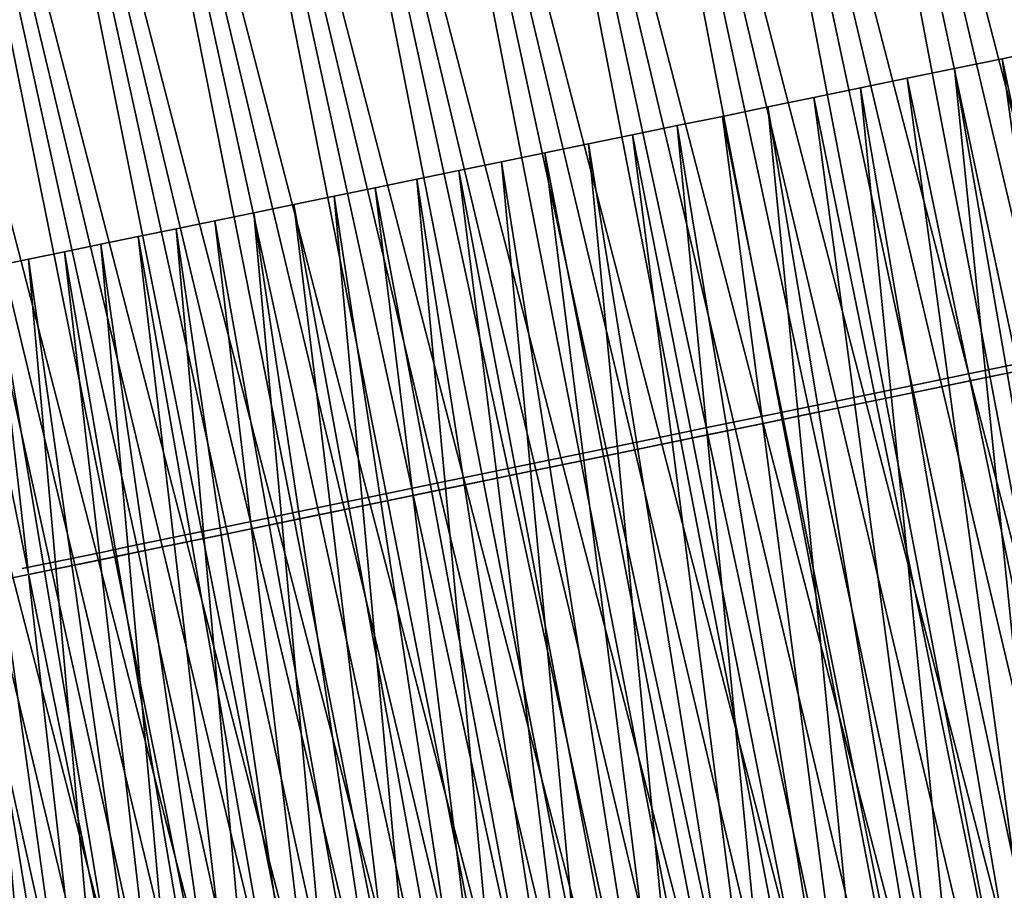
# Model space of a CAD drawing. Header units: millimetres. Extents: x 10 to 447, y 85 to 3287.
# Tile 317 of 548: x 372 to 386, y 3229 to 3241. Entities that reach past the tile are written whole.
import ezdxf

# ---------------------------------------------------------------- set-up
doc = ezdxf.new("R2010")
doc.units = ezdxf.units.MM
doc.header["$LTSCALE"] = 6.999206
for name, color, linetype in [('42', 7, 'CONTINUOUS'), ('45', 7, 'CONTINUOUS'), ('46', 7, 'CONTINUOUS'), ('47', 7, 'CONTINUOUS'), ('48', 7, 'CONTINUOUS'), ('55', 7, 'CONTINUOUS')]:
    doc.layers.add(name, color=color, linetype=linetype)

msp = doc.modelspace()

# ---------------------------------------------------------------- linework, layer by layer
at = {"layer": '42', "color": 250, "linetype": 'Continuous', "true_color": 0x2e2e2e}
for points in [[(387.175, 3236.341, -13.996), (385.868, 3236.072, -14.556), (386.695, 3236.242, -24.207), (387.175, 3236.341, -13.996)], [(385.868, 3236.072, -84.521), (387.175, 3236.341, -85.081), (386.695, 3236.242, -74.87), (385.868, 3236.072, -84.521)], [(386.695, 3236.242, -24.207), (385.868, 3236.072, -14.556), (385.708, 3236.039, -24.817), (386.695, 3236.242, -24.207)], [(385.708, 3236.039, -74.26), (385.868, 3236.072, -84.521), (386.695, 3236.242, -74.87), (385.708, 3236.039, -74.26)], [(385.868, 3236.072, -14.556), (384.582, 3235.807, -15.167), (385.708, 3236.039, -24.817), (385.868, 3236.072, -14.556)], [(384.582, 3235.807, -83.91), (385.868, 3236.072, -84.521), (384.745, 3235.841, -73.611), (384.582, 3235.807, -83.91)], [(384.745, 3235.841, -73.611), (385.868, 3236.072, -84.521), (385.708, 3236.039, -74.26), (384.745, 3235.841, -73.611)], [(385.708, 3236.039, -24.817), (384.582, 3235.807, -15.167), (384.745, 3235.841, -25.466), (385.708, 3236.039, -24.817)], [(384.582, 3235.807, -15.167), (383.32, 3235.548, -15.826), (383.809, 3235.648, -26.155), (384.582, 3235.807, -15.167)], [(383.32, 3235.548, -83.251), (384.582, 3235.807, -83.91), (383.809, 3235.648, -72.922), (383.32, 3235.548, -83.251)], [(384.745, 3235.841, -25.466), (384.582, 3235.807, -15.167), (383.809, 3235.648, -26.155), (384.745, 3235.841, -25.466)], [(383.809, 3235.648, -72.922), (384.582, 3235.807, -83.91), (384.745, 3235.841, -73.611), (383.809, 3235.648, -72.922)], [(383.809, 3235.648, -26.155), (383.32, 3235.548, -15.826), (382.9, 3235.462, -26.881), (383.809, 3235.648, -26.155)], [(382.9, 3235.462, -72.196), (383.32, 3235.548, -83.251), (383.809, 3235.648, -72.922), (382.9, 3235.462, -72.196)], [(382.083, 3235.293, -82.543), (383.32, 3235.548, -83.251), (382.9, 3235.462, -72.196), (382.083, 3235.293, -82.543)], [(383.32, 3235.548, -15.826), (382.083, 3235.293, -16.534), (382.9, 3235.462, -26.881), (383.32, 3235.548, -15.826)], [(382.022, 3235.281, -71.433), (382.083, 3235.293, -82.543), (382.9, 3235.462, -72.196), (382.022, 3235.281, -71.433)], [(382.9, 3235.462, -26.881), (382.083, 3235.293, -16.534), (382.022, 3235.281, -27.645), (382.9, 3235.462, -26.881)], [(380.873, 3235.045, -81.787), (382.083, 3235.293, -82.543), (381.173, 3235.106, -70.634), (380.873, 3235.045, -81.787)], [(382.083, 3235.293, -16.534), (380.873, 3235.045, -17.29), (382.022, 3235.281, -27.645), (382.083, 3235.293, -16.534)], [(382.022, 3235.281, -27.645), (380.873, 3235.045, -17.29), (381.173, 3235.106, -28.443), (382.022, 3235.281, -27.645)], [(381.173, 3235.106, -70.634), (382.083, 3235.293, -82.543), (382.022, 3235.281, -71.433), (381.173, 3235.106, -70.634)], [(380.357, 3234.938, -69.801), (380.873, 3235.045, -81.787), (381.173, 3235.106, -70.634), (380.357, 3234.938, -69.801)], [(381.173, 3235.106, -28.443), (380.873, 3235.045, -17.29), (380.357, 3234.938, -29.276), (381.173, 3235.106, -28.443)], [(379.692, 3234.802, -80.986), (380.873, 3235.045, -81.787), (380.357, 3234.938, -69.801), (379.692, 3234.802, -80.986)], [(380.873, 3235.045, -17.29), (379.692, 3234.802, -18.091), (380.357, 3234.938, -29.276), (380.873, 3235.045, -17.29)], [(379.575, 3234.778, -68.935), (379.692, 3234.802, -80.986), (380.357, 3234.938, -69.801), (379.575, 3234.778, -68.935)], [(380.357, 3234.938, -29.276), (379.692, 3234.802, -18.091), (379.575, 3234.778, -30.142), (380.357, 3234.938, -29.276)], [(378.542, 3234.565, -80.14), (379.692, 3234.802, -80.986), (378.827, 3234.624, -68.038), (378.542, 3234.565, -80.14)], [(379.692, 3234.802, -18.091), (378.542, 3234.565, -18.938), (379.575, 3234.778, -30.142), (379.692, 3234.802, -18.091)], [(379.575, 3234.778, -30.142), (378.542, 3234.565, -18.938), (378.827, 3234.624, -31.04), (379.575, 3234.778, -30.142)], [(378.827, 3234.624, -68.038), (379.692, 3234.802, -80.986), (379.575, 3234.778, -68.935), (378.827, 3234.624, -68.038)], [(377.424, 3234.335, -79.249), (378.542, 3234.565, -80.14), (377.441, 3234.339, -66.154), (377.424, 3234.335, -79.249)], [(378.542, 3234.565, -18.938), (377.424, 3234.335, -19.828), (378.116, 3234.477, -31.967), (378.542, 3234.565, -18.938)], [(377.441, 3234.339, -66.154), (378.542, 3234.565, -80.14), (378.116, 3234.477, -67.11), (377.441, 3234.339, -66.154)], [(378.116, 3234.477, -67.11), (378.542, 3234.565, -80.14), (378.827, 3234.624, -68.038), (378.116, 3234.477, -67.11)], [(378.827, 3234.624, -31.04), (378.542, 3234.565, -18.938), (378.116, 3234.477, -31.967), (378.827, 3234.624, -31.04)], [(378.116, 3234.477, -31.967), (377.424, 3234.335, -19.828), (377.441, 3234.339, -32.923), (378.116, 3234.477, -31.967)], [(376.34, 3234.112, -78.316), (377.424, 3234.335, -79.249), (376.805, 3234.208, -65.172), (376.34, 3234.112, -78.316)], [(377.424, 3234.335, -19.828), (376.34, 3234.112, -20.761), (376.805, 3234.208, -33.905), (377.424, 3234.335, -19.828)], [(376.805, 3234.208, -65.172), (377.424, 3234.335, -79.249), (377.441, 3234.339, -66.154), (376.805, 3234.208, -65.172)], [(377.441, 3234.339, -32.923), (377.424, 3234.335, -19.828), (376.805, 3234.208, -33.905), (377.441, 3234.339, -32.923)], [(376.208, 3234.085, -64.164), (376.34, 3234.112, -78.316), (376.805, 3234.208, -65.172), (376.208, 3234.085, -64.164)], [(376.805, 3234.208, -33.905), (376.34, 3234.112, -20.761), (376.208, 3234.085, -34.914), (376.805, 3234.208, -33.905)], [(375.291, 3233.896, -77.342), (376.34, 3234.112, -78.316), (375.652, 3233.971, -63.132), (375.291, 3233.896, -77.342)], [(376.34, 3234.112, -20.761), (375.291, 3233.896, -21.735), (376.208, 3234.085, -34.914), (376.34, 3234.112, -20.761)], [(376.208, 3234.085, -34.914), (375.291, 3233.896, -21.735), (375.652, 3233.971, -35.945), (376.208, 3234.085, -34.914)], [(375.652, 3233.971, -63.132), (376.34, 3234.112, -78.316), (376.208, 3234.085, -64.164), (375.652, 3233.971, -63.132)], [(374.278, 3233.688, -76.328), (375.291, 3233.896, -77.342), (374.663, 3233.767, -61.004), (374.278, 3233.688, -76.328)], [(375.291, 3233.896, -21.735), (374.278, 3233.688, -22.749), (375.136, 3233.864, -36.999), (375.291, 3233.896, -21.735)], [(375.136, 3233.864, -36.999), (374.278, 3233.688, -22.749), (374.663, 3233.767, -38.074), (375.136, 3233.864, -36.999)], [(374.663, 3233.767, -61.004), (375.291, 3233.896, -77.342), (375.136, 3233.864, -62.078), (374.663, 3233.767, -61.004)], [(375.136, 3233.864, -62.078), (375.291, 3233.896, -77.342), (375.652, 3233.971, -63.132), (375.136, 3233.864, -62.078)], [(375.652, 3233.971, -35.945), (375.291, 3233.896, -21.735), (375.136, 3233.864, -36.999), (375.652, 3233.971, -35.945)], [(374.232, 3233.678, -59.911), (374.278, 3233.688, -76.328), (374.663, 3233.767, -61.004), (374.232, 3233.678, -59.911)], [(374.663, 3233.767, -38.074), (374.278, 3233.688, -22.749), (374.232, 3233.678, -39.166), (374.663, 3233.767, -38.074)], [(373.305, 3233.488, -75.276), (374.278, 3233.688, -76.328), (373.501, 3233.528, -57.676), (373.305, 3233.488, -75.276)], [(374.278, 3233.688, -22.749), (373.305, 3233.488, -23.801), (374.232, 3233.678, -39.166), (374.278, 3233.688, -22.749)], [(374.232, 3233.678, -39.166), (373.305, 3233.488, -23.801), (373.844, 3233.599, -40.276), (374.232, 3233.678, -39.166)], [(373.844, 3233.599, -40.276), (373.305, 3233.488, -23.801), (373.501, 3233.528, -41.401), (373.844, 3233.599, -40.276)], [(373.501, 3233.528, -57.676), (374.278, 3233.688, -76.328), (373.844, 3233.599, -58.801), (373.501, 3233.528, -57.676)], [(373.844, 3233.599, -58.801), (374.278, 3233.688, -76.328), (374.232, 3233.678, -59.911), (373.844, 3233.599, -58.801)], [(372.37, 3233.296, -74.187), (373.305, 3233.488, -75.276), (372.393, 3233.3, -50.716), (372.37, 3233.296, -74.187)], [(373.305, 3233.488, -23.801), (372.37, 3233.296, -24.89), (373.202, 3233.467, -42.539), (373.305, 3233.488, -23.801)], [(373.202, 3233.467, -42.539), (372.37, 3233.296, -24.89), (372.949, 3233.415, -43.688), (373.202, 3233.467, -42.539)], [(372.393, 3233.3, -50.716), (373.305, 3233.488, -75.276), (372.463, 3233.315, -51.892), (372.393, 3233.3, -50.716)], [(372.463, 3233.315, -51.892), (373.305, 3233.488, -75.276), (372.579, 3233.338, -53.064), (372.463, 3233.315, -51.892)], [(372.579, 3233.338, -53.064), (373.305, 3233.488, -75.276), (372.741, 3233.372, -54.231), (372.579, 3233.338, -53.064)], [(372.741, 3233.372, -54.231), (373.305, 3233.488, -75.276), (372.949, 3233.415, -55.389), (372.741, 3233.372, -54.231)], [(372.949, 3233.415, -55.389), (373.305, 3233.488, -75.276), (373.202, 3233.467, -56.539), (372.949, 3233.415, -55.389)], [(373.202, 3233.467, -56.539), (373.305, 3233.488, -75.276), (373.501, 3233.528, -57.676), (373.202, 3233.467, -56.539)], [(373.501, 3233.528, -41.401), (373.305, 3233.488, -23.801), (373.202, 3233.467, -42.539), (373.501, 3233.528, -41.401)], [(371.477, 3233.112, -73.062), (372.37, 3233.296, -74.187), (371.477, 3233.112, -26.015), (371.477, 3233.112, -73.062)], [(371.477, 3233.112, -26.015), (372.37, 3233.296, -74.187), (372.37, 3233.296, -49.539), (371.477, 3233.112, -26.015)], [(372.37, 3233.296, -24.89), (371.477, 3233.112, -26.015), (372.37, 3233.296, -49.539), (372.37, 3233.296, -24.89)], [(372.949, 3233.415, -43.688), (372.37, 3233.296, -24.89), (372.741, 3233.372, -44.847), (372.949, 3233.415, -43.688)], [(372.741, 3233.372, -44.847), (372.37, 3233.296, -24.89), (372.579, 3233.338, -46.013), (372.741, 3233.372, -44.847)], [(372.579, 3233.338, -46.013), (372.37, 3233.296, -24.89), (372.463, 3233.315, -47.185), (372.579, 3233.338, -46.013)], [(372.463, 3233.315, -47.185), (372.37, 3233.296, -24.89), (372.393, 3233.3, -48.361), (372.463, 3233.315, -47.185)], [(372.37, 3233.296, -49.539), (372.37, 3233.296, -74.187), (372.393, 3233.3, -50.716), (372.37, 3233.296, -49.539)], [(372.393, 3233.3, -48.361), (372.37, 3233.296, -24.89), (372.37, 3233.296, -49.539), (372.393, 3233.3, -48.361)]]:
    msp.add_3dface(points, dxfattribs=at)
at = {"layer": '45', "color": 67, "linetype": 'Continuous', "true_color": 0x697045}
for points in [[(386.986, 3255.485, -93.294), (393.317, 3221.667, -91.903), (385.445, 3255.168, -92.888), (386.986, 3255.485, -93.294)], [(385.445, 3255.168, -92.888), (391.809, 3221.357, -91.47), (383.92, 3254.854, -92.425), (385.445, 3255.168, -92.888)], [(392.561, 3221.511, -91.693), (391.809, 3221.357, -91.47), (385.445, 3255.168, -92.888), (392.561, 3221.511, -91.693)], [(393.317, 3221.667, -91.903), (392.561, 3221.511, -91.693), (385.445, 3255.168, -92.888), (393.317, 3221.667, -91.903)], [(383.92, 3254.854, -92.425), (390.317, 3221.05, -90.981), (382.412, 3254.544, -91.906), (383.92, 3254.854, -92.425)], [(391.061, 3221.203, -91.232), (390.317, 3221.05, -90.981), (383.92, 3254.854, -92.425), (391.061, 3221.203, -91.232)], [(391.809, 3221.357, -91.47), (391.061, 3221.203, -91.232), (383.92, 3254.854, -92.425), (391.809, 3221.357, -91.47)], [(382.412, 3254.544, -91.906), (388.844, 3220.747, -90.437), (380.924, 3254.238, -91.332), (382.412, 3254.544, -91.906)], [(389.578, 3220.898, -90.716), (388.844, 3220.747, -90.437), (382.412, 3254.544, -91.906), (389.578, 3220.898, -90.716)], [(390.317, 3221.05, -90.981), (389.578, 3220.898, -90.716), (382.412, 3254.544, -91.906), (390.317, 3221.05, -90.981)], [(380.924, 3254.238, -91.332), (387.391, 3220.448, -89.839), (379.456, 3253.936, -90.704), (380.924, 3254.238, -91.332)], [(388.114, 3220.597, -90.145), (387.391, 3220.448, -89.839), (380.924, 3254.238, -91.332), (388.114, 3220.597, -90.145)], [(388.844, 3220.747, -90.437), (388.114, 3220.597, -90.145), (380.924, 3254.238, -91.332), (388.844, 3220.747, -90.437)], [(379.456, 3253.936, -90.704), (385.96, 3220.154, -89.186), (378.012, 3253.639, -90.022), (379.456, 3253.936, -90.704)], [(386.673, 3220.3, -89.519), (385.96, 3220.154, -89.186), (379.456, 3253.936, -90.704), (386.673, 3220.3, -89.519)], [(387.391, 3220.448, -89.839), (386.673, 3220.3, -89.519), (379.456, 3253.936, -90.704), (387.391, 3220.448, -89.839)], [(378.012, 3253.639, -90.022), (384.554, 3219.864, -88.481), (376.593, 3253.347, -89.287), (378.012, 3253.639, -90.022)], [(385.254, 3220.008, -88.84), (384.554, 3219.864, -88.481), (378.012, 3253.639, -90.022), (385.254, 3220.008, -88.84)], [(385.96, 3220.154, -89.186), (385.254, 3220.008, -88.84), (378.012, 3253.639, -90.022), (385.96, 3220.154, -89.186)], [(376.593, 3253.347, -89.287), (383.174, 3219.581, -87.724), (375.201, 3253.061, -88.5), (376.593, 3253.347, -89.287)], [(383.861, 3219.722, -88.109), (383.174, 3219.581, -87.724), (376.593, 3253.347, -89.287), (383.861, 3219.722, -88.109)], [(384.554, 3219.864, -88.481), (383.861, 3219.722, -88.109), (376.593, 3253.347, -89.287), (384.554, 3219.864, -88.481)], [(375.201, 3253.061, -88.5), (381.822, 3219.302, -86.916), (373.838, 3252.78, -87.663), (375.201, 3253.061, -88.5)], [(382.494, 3219.441, -87.326), (381.822, 3219.302, -86.916), (375.201, 3253.061, -88.5), (382.494, 3219.441, -87.326)], [(383.174, 3219.581, -87.724), (382.494, 3219.441, -87.326), (375.201, 3253.061, -88.5), (383.174, 3219.581, -87.724)], [(373.838, 3252.78, -87.663), (380.5, 3219.031, -86.058), (372.505, 3252.506, -86.776), (373.838, 3252.78, -87.663)], [(381.157, 3219.166, -86.493), (380.5, 3219.031, -86.058), (373.838, 3252.78, -87.663), (381.157, 3219.166, -86.493)], [(381.822, 3219.302, -86.916), (381.157, 3219.166, -86.493), (373.838, 3252.78, -87.663), (381.822, 3219.302, -86.916)], [(372.505, 3252.506, -86.776), (379.209, 3218.765, -85.151), (371.204, 3252.239, -85.84), (372.505, 3252.506, -86.776)], [(379.851, 3218.897, -85.61), (379.209, 3218.765, -85.151), (372.505, 3252.506, -86.776), (379.851, 3218.897, -85.61)], [(380.5, 3219.031, -86.058), (379.851, 3218.897, -85.61), (372.505, 3252.506, -86.776), (380.5, 3219.031, -86.058)], [(371.204, 3252.239, -85.84), (377.952, 3218.506, -84.197), (369.938, 3251.978, -84.857), (371.204, 3252.239, -85.84)], [(378.576, 3218.635, -84.68), (377.952, 3218.506, -84.197), (371.204, 3252.239, -85.84), (378.576, 3218.635, -84.68)], [(379.209, 3218.765, -85.151), (378.576, 3218.635, -84.68), (371.204, 3252.239, -85.84), (379.209, 3218.765, -85.151)], [(369.938, 3251.978, -84.857), (376.73, 3218.255, -83.196), (368.706, 3251.725, -83.828), (369.938, 3251.978, -84.857)], [(377.336, 3218.38, -83.702), (376.73, 3218.255, -83.196), (369.938, 3251.978, -84.857), (377.336, 3218.38, -83.702)], [(377.952, 3218.506, -84.197), (377.336, 3218.38, -83.702), (369.938, 3251.978, -84.857), (377.952, 3218.506, -84.197)], [(368.706, 3251.725, -83.828), (375.544, 3218.011, -82.151), (367.512, 3251.479, -82.754), (368.706, 3251.725, -83.828)], [(376.132, 3218.132, -82.679), (375.544, 3218.011, -82.151), (368.706, 3251.725, -83.828), (376.132, 3218.132, -82.679)], [(376.73, 3218.255, -83.196), (376.132, 3218.132, -82.679), (368.706, 3251.725, -83.828), (376.73, 3218.255, -83.196)], [(367.512, 3251.479, -82.754), (374.396, 3217.775, -81.062), (366.357, 3251.242, -81.637), (367.512, 3251.479, -82.754)], [(374.965, 3217.892, -81.611), (374.396, 3217.775, -81.062), (367.512, 3251.479, -82.754), (374.965, 3217.892, -81.611)], [(375.544, 3218.011, -82.151), (374.965, 3217.892, -81.611), (367.512, 3251.479, -82.754), (375.544, 3218.011, -82.151)], [(366.357, 3251.242, -81.637), (373.289, 3217.547, -79.931), (365.242, 3251.012, -80.478), (366.357, 3251.242, -81.637)], [(373.837, 3217.66, -80.501), (373.289, 3217.547, -79.931), (366.357, 3251.242, -81.637), (373.837, 3217.66, -80.501)], [(374.396, 3217.775, -81.062), (373.837, 3217.66, -80.501), (366.357, 3251.242, -81.637), (374.396, 3217.775, -81.062)], [(372.75, 3217.436, -79.35), (372.222, 3217.328, -78.759), (365.242, 3251.012, -80.478), (372.75, 3217.436, -79.35)], [(373.289, 3217.547, -79.931), (372.75, 3217.436, -79.35), (365.242, 3251.012, -80.478), (373.289, 3217.547, -79.931)]]:
    msp.add_3dface(points, dxfattribs=at)
at = {"layer": '46', "color": 67, "linetype": 'Continuous', "true_color": 0x697045}
for points in [[(385.445, 3255.168, -6.189), (394.077, 3221.823, -6.979), (386.986, 3255.485, -5.783), (385.445, 3255.168, -6.189)], [(383.92, 3254.854, -6.652), (392.561, 3221.511, -7.384), (385.445, 3255.168, -6.189), (383.92, 3254.854, -6.652)], [(393.317, 3221.667, -7.174), (394.077, 3221.823, -6.979), (385.445, 3255.168, -6.189), (393.317, 3221.667, -7.174)], [(392.561, 3221.511, -7.384), (393.317, 3221.667, -7.174), (385.445, 3255.168, -6.189), (392.561, 3221.511, -7.384)], [(382.412, 3254.544, -7.171), (391.061, 3221.203, -7.845), (383.92, 3254.854, -6.652), (382.412, 3254.544, -7.171)], [(391.809, 3221.357, -7.607), (392.561, 3221.511, -7.384), (383.92, 3254.854, -6.652), (391.809, 3221.357, -7.607)], [(391.061, 3221.203, -7.845), (391.809, 3221.357, -7.607), (383.92, 3254.854, -6.652), (391.061, 3221.203, -7.845)], [(380.924, 3254.238, -7.745), (389.578, 3220.898, -8.361), (382.412, 3254.544, -7.171), (380.924, 3254.238, -7.745)], [(390.317, 3221.05, -8.096), (391.061, 3221.203, -7.845), (382.412, 3254.544, -7.171), (390.317, 3221.05, -8.096)], [(389.578, 3220.898, -8.361), (390.317, 3221.05, -8.096), (382.412, 3254.544, -7.171), (389.578, 3220.898, -8.361)], [(379.456, 3253.936, -8.373), (388.114, 3220.597, -8.932), (380.924, 3254.238, -7.745), (379.456, 3253.936, -8.373)], [(388.844, 3220.747, -8.64), (389.578, 3220.898, -8.361), (380.924, 3254.238, -7.745), (388.844, 3220.747, -8.64)], [(388.114, 3220.597, -8.932), (388.844, 3220.747, -8.64), (380.924, 3254.238, -7.745), (388.114, 3220.597, -8.932)], [(378.012, 3253.639, -9.055), (386.673, 3220.3, -9.558), (379.456, 3253.936, -8.373), (378.012, 3253.639, -9.055)], [(387.391, 3220.448, -9.239), (388.114, 3220.597, -8.932), (379.456, 3253.936, -8.373), (387.391, 3220.448, -9.239)], [(386.673, 3220.3, -9.558), (387.391, 3220.448, -9.239), (379.456, 3253.936, -8.373), (386.673, 3220.3, -9.558)], [(376.593, 3253.347, -9.79), (385.254, 3220.008, -10.237), (378.012, 3253.639, -9.055), (376.593, 3253.347, -9.79)], [(385.96, 3220.154, -9.891), (386.673, 3220.3, -9.558), (378.012, 3253.639, -9.055), (385.96, 3220.154, -9.891)], [(385.254, 3220.008, -10.237), (385.96, 3220.154, -9.891), (378.012, 3253.639, -9.055), (385.254, 3220.008, -10.237)], [(375.201, 3253.061, -10.577), (383.861, 3219.722, -10.968), (376.593, 3253.347, -9.79), (375.201, 3253.061, -10.577)], [(384.554, 3219.864, -10.596), (385.254, 3220.008, -10.237), (376.593, 3253.347, -9.79), (384.554, 3219.864, -10.596)], [(383.861, 3219.722, -10.968), (384.554, 3219.864, -10.596), (376.593, 3253.347, -9.79), (383.861, 3219.722, -10.968)], [(373.838, 3252.78, -11.414), (382.494, 3219.441, -11.751), (375.201, 3253.061, -10.577), (373.838, 3252.78, -11.414)], [(383.174, 3219.581, -11.353), (383.861, 3219.722, -10.968), (375.201, 3253.061, -10.577), (383.174, 3219.581, -11.353)], [(382.494, 3219.441, -11.751), (383.174, 3219.581, -11.353), (375.201, 3253.061, -10.577), (382.494, 3219.441, -11.751)], [(372.505, 3252.506, -12.302), (381.157, 3219.166, -12.584), (373.838, 3252.78, -11.414), (372.505, 3252.506, -12.302)], [(381.822, 3219.302, -12.162), (382.494, 3219.441, -11.751), (373.838, 3252.78, -11.414), (381.822, 3219.302, -12.162)], [(381.157, 3219.166, -12.584), (381.822, 3219.302, -12.162), (373.838, 3252.78, -11.414), (381.157, 3219.166, -12.584)], [(371.204, 3252.239, -13.237), (379.851, 3218.897, -13.467), (372.505, 3252.506, -12.302), (371.204, 3252.239, -13.237)], [(380.5, 3219.031, -13.02), (381.157, 3219.166, -12.584), (372.505, 3252.506, -12.302), (380.5, 3219.031, -13.02)], [(379.851, 3218.897, -13.467), (380.5, 3219.031, -13.02), (372.505, 3252.506, -12.302), (379.851, 3218.897, -13.467)], [(369.938, 3251.978, -14.22), (378.576, 3218.635, -14.398), (371.204, 3252.239, -13.237), (369.938, 3251.978, -14.22)], [(379.209, 3218.765, -13.926), (379.851, 3218.897, -13.467), (371.204, 3252.239, -13.237), (379.209, 3218.765, -13.926)], [(378.576, 3218.635, -14.398), (379.209, 3218.765, -13.926), (371.204, 3252.239, -13.237), (378.576, 3218.635, -14.398)], [(368.706, 3251.725, -15.25), (377.336, 3218.38, -15.375), (369.938, 3251.978, -14.22), (368.706, 3251.725, -15.25)], [(377.952, 3218.506, -14.881), (378.576, 3218.635, -14.398), (369.938, 3251.978, -14.22), (377.952, 3218.506, -14.881)], [(377.336, 3218.38, -15.375), (377.952, 3218.506, -14.881), (369.938, 3251.978, -14.22), (377.336, 3218.38, -15.375)], [(367.512, 3251.479, -16.323), (376.132, 3218.132, -16.398), (368.706, 3251.725, -15.25), (367.512, 3251.479, -16.323)], [(376.73, 3218.255, -15.881), (377.336, 3218.38, -15.375), (368.706, 3251.725, -15.25), (376.73, 3218.255, -15.881)], [(376.132, 3218.132, -16.398), (376.73, 3218.255, -15.881), (368.706, 3251.725, -15.25), (376.132, 3218.132, -16.398)], [(366.357, 3251.242, -17.441), (374.965, 3217.892, -17.466), (367.512, 3251.479, -16.323), (366.357, 3251.242, -17.441)], [(375.544, 3218.011, -16.927), (376.132, 3218.132, -16.398), (367.512, 3251.479, -16.323), (375.544, 3218.011, -16.927)], [(374.965, 3217.892, -17.466), (375.544, 3218.011, -16.927), (367.512, 3251.479, -16.323), (374.965, 3217.892, -17.466)], [(365.242, 3251.012, -18.6), (373.837, 3217.66, -18.576), (366.357, 3251.242, -17.441), (365.242, 3251.012, -18.6)], [(374.396, 3217.775, -18.016), (374.965, 3217.892, -17.466), (366.357, 3251.242, -17.441), (374.396, 3217.775, -18.016)], [(373.837, 3217.66, -18.576), (374.396, 3217.775, -18.016), (366.357, 3251.242, -17.441), (373.837, 3217.66, -18.576)], [(364.169, 3250.792, -19.799), (372.75, 3217.436, -19.727), (365.242, 3251.012, -18.6), (364.169, 3250.792, -19.799)], [(373.289, 3217.547, -19.147), (373.837, 3217.66, -18.576), (365.242, 3251.012, -18.6), (373.289, 3217.547, -19.147)], [(372.75, 3217.436, -19.727), (373.289, 3217.547, -19.147), (365.242, 3251.012, -18.6), (372.75, 3217.436, -19.727)], [(372.222, 3217.328, -20.318), (372.75, 3217.436, -19.727), (364.169, 3250.792, -19.799), (372.222, 3217.328, -20.318)]]:
    msp.add_3dface(points, dxfattribs=at)
at = {"layer": '47', "color": 67, "linetype": 'Continuous', "true_color": 0x697045}
for points in [[(386.092, 3240.54, -86.102), (390.23, 3221.011, -88.391), (386.764, 3240.678, -86.364), (386.092, 3240.54, -86.102)], [(385.425, 3240.403, -85.827), (388.833, 3220.723, -87.838), (386.092, 3240.54, -86.102), (385.425, 3240.403, -85.827)], [(388.833, 3220.723, -87.838), (390.23, 3221.011, -88.391), (386.092, 3240.54, -86.102), (388.833, 3220.723, -87.838)], [(384.762, 3240.267, -85.54), (388.833, 3220.723, -87.838), (385.425, 3240.403, -85.827), (384.762, 3240.267, -85.54)], [(384.106, 3240.132, -85.24), (387.457, 3220.44, -87.233), (384.762, 3240.267, -85.54), (384.106, 3240.132, -85.24)], [(387.457, 3220.44, -87.233), (388.833, 3220.723, -87.838), (384.762, 3240.267, -85.54), (387.457, 3220.44, -87.233)], [(383.455, 3239.998, -84.927), (387.457, 3220.44, -87.233), (384.106, 3240.132, -85.24), (383.455, 3239.998, -84.927)], [(382.809, 3239.865, -84.602), (386.105, 3220.162, -86.577), (383.455, 3239.998, -84.927), (382.809, 3239.865, -84.602)], [(386.105, 3220.162, -86.577), (387.457, 3220.44, -87.233), (383.455, 3239.998, -84.927), (386.105, 3220.162, -86.577)], [(382.17, 3239.733, -84.265), (386.105, 3220.162, -86.577), (382.809, 3239.865, -84.602), (382.17, 3239.733, -84.265)], [(381.537, 3239.603, -83.916), (384.776, 3219.889, -85.87), (382.17, 3239.733, -84.265), (381.537, 3239.603, -83.916)], [(384.776, 3219.889, -85.87), (386.105, 3220.162, -86.577), (382.17, 3239.733, -84.265), (384.776, 3219.889, -85.87)], [(380.911, 3239.474, -83.555), (384.776, 3219.889, -85.87), (381.537, 3239.603, -83.916), (380.911, 3239.474, -83.555)], [(380.291, 3239.347, -83.181), (383.475, 3219.621, -85.114), (380.911, 3239.474, -83.555), (380.291, 3239.347, -83.181)], [(383.475, 3219.621, -85.114), (384.776, 3219.889, -85.87), (380.911, 3239.474, -83.555), (383.475, 3219.621, -85.114)], [(379.679, 3239.221, -82.796), (383.475, 3219.621, -85.114), (380.291, 3239.347, -83.181), (379.679, 3239.221, -82.796)], [(378.475, 3238.973, -81.992), (382.201, 3219.359, -84.309), (379.073, 3239.096, -82.4), (378.475, 3238.973, -81.992)], [(379.073, 3239.096, -82.4), (382.201, 3219.359, -84.309), (379.679, 3239.221, -82.796), (379.073, 3239.096, -82.4)], [(382.201, 3219.359, -84.309), (383.475, 3219.621, -85.114), (379.679, 3239.221, -82.796), (382.201, 3219.359, -84.309)], [(377.884, 3238.852, -81.572), (380.958, 3219.103, -83.456), (378.475, 3238.973, -81.992), (377.884, 3238.852, -81.572)], [(380.958, 3219.103, -83.456), (382.201, 3219.359, -84.309), (378.475, 3238.973, -81.992), (380.958, 3219.103, -83.456)], [(377.302, 3238.732, -81.142), (380.958, 3219.103, -83.456), (377.884, 3238.852, -81.572), (377.302, 3238.732, -81.142)], [(376.727, 3238.614, -80.7), (379.746, 3218.854, -82.558), (377.302, 3238.732, -81.142), (376.727, 3238.614, -80.7)], [(379.746, 3218.854, -82.558), (380.958, 3219.103, -83.456), (377.302, 3238.732, -81.142), (379.746, 3218.854, -82.558)], [(376.16, 3238.497, -80.248), (379.746, 3218.854, -82.558), (376.727, 3238.614, -80.7), (376.16, 3238.497, -80.248)], [(375.602, 3238.382, -79.784), (378.567, 3218.612, -81.614), (376.16, 3238.497, -80.248), (375.602, 3238.382, -79.784)], [(378.567, 3218.612, -81.614), (379.746, 3218.854, -82.558), (376.16, 3238.497, -80.248), (378.567, 3218.612, -81.614)], [(374.511, 3238.158, -78.826), (377.424, 3218.376, -80.626), (375.052, 3238.269, -79.31), (374.511, 3238.158, -78.826)], [(375.052, 3238.269, -79.31), (378.567, 3218.612, -81.614), (375.602, 3238.382, -79.784), (375.052, 3238.269, -79.31)], [(377.424, 3218.376, -80.626), (378.567, 3218.612, -81.614), (375.052, 3238.269, -79.31), (377.424, 3218.376, -80.626)], [(373.979, 3238.049, -78.332), (377.424, 3218.376, -80.626), (374.511, 3238.158, -78.826), (373.979, 3238.049, -78.332)], [(373.457, 3237.941, -77.827), (376.317, 3218.149, -79.596), (373.979, 3238.049, -78.332), (373.457, 3237.941, -77.827)], [(376.317, 3218.149, -79.596), (377.424, 3218.376, -80.626), (373.979, 3238.049, -78.332), (376.317, 3218.149, -79.596)], [(372.943, 3237.835, -77.312), (376.317, 3218.149, -79.596), (373.457, 3237.941, -77.827), (372.943, 3237.835, -77.312)], [(371.945, 3237.63, -76.255), (375.248, 3217.929, -78.525), (372.439, 3237.732, -76.788), (371.945, 3237.63, -76.255)], [(372.439, 3237.732, -76.788), (375.248, 3217.929, -78.525), (372.943, 3237.835, -77.312), (372.439, 3237.732, -76.788)], [(375.248, 3217.929, -78.525), (376.317, 3218.149, -79.596), (372.943, 3237.835, -77.312), (375.248, 3217.929, -78.525)], [(371.461, 3237.531, -75.711), (374.219, 3217.717, -77.414), (371.945, 3237.63, -76.255), (371.461, 3237.531, -75.711)], [(374.219, 3217.717, -77.414), (375.248, 3217.929, -78.525), (371.945, 3237.63, -76.255), (374.219, 3217.717, -77.414)], [(370.522, 3237.337, -74.598), (373.23, 3217.514, -76.265), (370.986, 3237.433, -75.159), (370.522, 3237.337, -74.598)], [(370.986, 3237.433, -75.159), (374.219, 3217.717, -77.414), (371.461, 3237.531, -75.711), (370.986, 3237.433, -75.159)], [(373.23, 3217.514, -76.265), (374.219, 3217.717, -77.414), (370.986, 3237.433, -75.159), (373.23, 3217.514, -76.265)], [(370.068, 3237.244, -74.028), (373.23, 3217.514, -76.265), (370.522, 3237.337, -74.598), (370.068, 3237.244, -74.028)], [(372.284, 3217.319, -75.079), (373.23, 3217.514, -76.265), (370.068, 3237.244, -74.028), (372.284, 3217.319, -75.079)]]:
    msp.add_3dface(points, dxfattribs=at)
at = {"layer": '48', "color": 67, "linetype": 'Continuous', "true_color": 0x697045}
for points in [[(386.764, 3240.678, -12.714), (388.833, 3220.723, -11.239), (386.092, 3240.54, -12.975), (386.764, 3240.678, -12.714)], [(386.092, 3240.54, -12.975), (388.833, 3220.723, -11.239), (385.425, 3240.403, -13.25), (386.092, 3240.54, -12.975)], [(385.425, 3240.403, -13.25), (387.457, 3220.44, -11.844), (384.762, 3240.267, -13.538), (385.425, 3240.403, -13.25)], [(388.833, 3220.723, -11.239), (387.457, 3220.44, -11.844), (385.425, 3240.403, -13.25), (388.833, 3220.723, -11.239)], [(384.762, 3240.267, -13.538), (387.457, 3220.44, -11.844), (384.106, 3240.132, -13.838), (384.762, 3240.267, -13.538)], [(384.106, 3240.132, -13.838), (386.105, 3220.162, -12.5), (383.455, 3239.998, -14.15), (384.106, 3240.132, -13.838)], [(387.457, 3220.44, -11.844), (386.105, 3220.162, -12.5), (384.106, 3240.132, -13.838), (387.457, 3220.44, -11.844)], [(383.455, 3239.998, -14.15), (386.105, 3220.162, -12.5), (382.809, 3239.865, -14.475), (383.455, 3239.998, -14.15)], [(382.809, 3239.865, -14.475), (384.776, 3219.889, -13.207), (382.17, 3239.733, -14.812), (382.809, 3239.865, -14.475)], [(386.105, 3220.162, -12.5), (384.776, 3219.889, -13.207), (382.809, 3239.865, -14.475), (386.105, 3220.162, -12.5)], [(382.17, 3239.733, -14.812), (384.776, 3219.889, -13.207), (381.537, 3239.603, -15.161), (382.17, 3239.733, -14.812)], [(381.537, 3239.603, -15.161), (383.475, 3219.621, -13.963), (380.911, 3239.474, -15.523), (381.537, 3239.603, -15.161)], [(384.776, 3219.889, -13.207), (383.475, 3219.621, -13.963), (381.537, 3239.603, -15.161), (384.776, 3219.889, -13.207)], [(380.911, 3239.474, -15.523), (383.475, 3219.621, -13.963), (380.291, 3239.347, -15.896), (380.911, 3239.474, -15.523)], [(380.291, 3239.347, -15.896), (382.201, 3219.359, -14.768), (379.679, 3239.221, -16.281), (380.291, 3239.347, -15.896)], [(383.475, 3219.621, -13.963), (382.201, 3219.359, -14.768), (380.291, 3239.347, -15.896), (383.475, 3219.621, -13.963)], [(379.073, 3239.096, -16.677), (380.958, 3219.103, -15.621), (378.475, 3238.973, -17.085), (379.073, 3239.096, -16.677)], [(379.679, 3239.221, -16.281), (382.201, 3219.359, -14.768), (379.073, 3239.096, -16.677), (379.679, 3239.221, -16.281)], [(382.201, 3219.359, -14.768), (380.958, 3219.103, -15.621), (379.073, 3239.096, -16.677), (382.201, 3219.359, -14.768)], [(378.475, 3238.973, -17.085), (380.958, 3219.103, -15.621), (377.884, 3238.852, -17.505), (378.475, 3238.973, -17.085)], [(377.884, 3238.852, -17.505), (379.746, 3218.854, -16.519), (377.302, 3238.732, -17.935), (377.884, 3238.852, -17.505)], [(380.958, 3219.103, -15.621), (379.746, 3218.854, -16.519), (377.884, 3238.852, -17.505), (380.958, 3219.103, -15.621)], [(377.302, 3238.732, -17.935), (379.746, 3218.854, -16.519), (376.727, 3238.614, -18.377), (377.302, 3238.732, -17.935)], [(376.727, 3238.614, -18.377), (378.567, 3218.612, -17.463), (376.16, 3238.497, -18.83), (376.727, 3238.614, -18.377)], [(379.746, 3218.854, -16.519), (378.567, 3218.612, -17.463), (376.727, 3238.614, -18.377), (379.746, 3218.854, -16.519)], [(376.16, 3238.497, -18.83), (378.567, 3218.612, -17.463), (375.602, 3238.382, -19.293), (376.16, 3238.497, -18.83)], [(375.052, 3238.269, -19.767), (377.424, 3218.376, -18.451), (374.511, 3238.158, -20.251), (375.052, 3238.269, -19.767)], [(375.602, 3238.382, -19.293), (377.424, 3218.376, -18.451), (375.052, 3238.269, -19.767), (375.602, 3238.382, -19.293)], [(378.567, 3218.612, -17.463), (377.424, 3218.376, -18.451), (375.602, 3238.382, -19.293), (378.567, 3218.612, -17.463)], [(374.511, 3238.158, -20.251), (376.317, 3218.149, -19.481), (373.979, 3238.049, -20.746), (374.511, 3238.158, -20.251)], [(377.424, 3218.376, -18.451), (376.317, 3218.149, -19.481), (374.511, 3238.158, -20.251), (377.424, 3218.376, -18.451)], [(373.979, 3238.049, -20.746), (376.317, 3218.149, -19.481), (373.457, 3237.941, -21.25), (373.979, 3238.049, -20.746)], [(373.457, 3237.941, -21.25), (375.248, 3217.929, -20.553), (372.943, 3237.835, -21.765), (373.457, 3237.941, -21.25)], [(376.317, 3218.149, -19.481), (375.248, 3217.929, -20.553), (373.457, 3237.941, -21.25), (376.317, 3218.149, -19.481)], [(372.439, 3237.732, -22.289), (374.219, 3217.717, -21.663), (371.945, 3237.63, -22.823), (372.439, 3237.732, -22.289)], [(372.943, 3237.835, -21.765), (375.248, 3217.929, -20.553), (372.439, 3237.732, -22.289), (372.943, 3237.835, -21.765)], [(375.248, 3217.929, -20.553), (374.219, 3217.717, -21.663), (372.439, 3237.732, -22.289), (375.248, 3217.929, -20.553)], [(371.945, 3237.63, -22.823), (374.219, 3217.717, -21.663), (371.461, 3237.531, -23.366), (371.945, 3237.63, -22.823)], [(370.986, 3237.433, -23.918), (373.23, 3217.514, -22.812), (370.522, 3237.337, -24.479), (370.986, 3237.433, -23.918)], [(371.461, 3237.531, -23.366), (373.23, 3217.514, -22.812), (370.986, 3237.433, -23.918), (371.461, 3237.531, -23.366)], [(374.219, 3217.717, -21.663), (373.23, 3217.514, -22.812), (371.461, 3237.531, -23.366), (374.219, 3217.717, -21.663)], [(373.23, 3217.514, -22.812), (372.284, 3217.319, -23.998), (370.522, 3237.337, -24.479), (373.23, 3217.514, -22.812)]]:
    msp.add_3dface(points, dxfattribs=at)
at = {"layer": '55', "linetype": 'Continuous'}
for points in [[(385.687, 3236.137, -74.26), (386.675, 3236.34, -74.87), (385.687, 3236.137, -24.817), (385.687, 3236.137, -74.26)], [(385.687, 3236.137, -24.817), (386.675, 3236.34, -74.87), (386.675, 3236.34, -24.207), (385.687, 3236.137, -24.817)], [(384.725, 3235.939, -73.611), (385.687, 3236.137, -74.26), (384.725, 3235.939, -25.466), (384.725, 3235.939, -73.611)], [(384.725, 3235.939, -25.466), (385.687, 3236.137, -74.26), (385.687, 3236.137, -24.817), (384.725, 3235.939, -25.466)], [(383.789, 3235.746, -72.922), (384.725, 3235.939, -73.611), (383.789, 3235.746, -26.155), (383.789, 3235.746, -72.922)], [(383.789, 3235.746, -26.155), (384.725, 3235.939, -73.611), (384.725, 3235.939, -25.466), (383.789, 3235.746, -26.155)], [(382.88, 3235.559, -72.196), (383.789, 3235.746, -72.922), (382.88, 3235.559, -26.881), (382.88, 3235.559, -72.196)], [(382.88, 3235.559, -26.881), (383.789, 3235.746, -72.922), (383.789, 3235.746, -26.155), (382.88, 3235.559, -26.881)], [(382.001, 3235.379, -71.433), (382.88, 3235.559, -72.196), (382.001, 3235.379, -27.645), (382.001, 3235.379, -71.433)], [(382.001, 3235.379, -27.645), (382.88, 3235.559, -72.196), (382.88, 3235.559, -26.881), (382.001, 3235.379, -27.645)], [(381.153, 3235.204, -70.634), (382.001, 3235.379, -71.433), (381.153, 3235.204, -28.443), (381.153, 3235.204, -70.634)], [(381.153, 3235.204, -28.443), (382.001, 3235.379, -71.433), (382.001, 3235.379, -27.645), (381.153, 3235.204, -28.443)], [(380.337, 3235.036, -69.801), (381.153, 3235.204, -70.634), (380.337, 3235.036, -29.276), (380.337, 3235.036, -69.801)], [(380.337, 3235.036, -29.276), (381.153, 3235.204, -70.634), (381.153, 3235.204, -28.443), (380.337, 3235.036, -29.276)], [(379.555, 3234.876, -68.935), (380.337, 3235.036, -69.801), (379.555, 3234.876, -30.142), (379.555, 3234.876, -68.935)], [(379.555, 3234.876, -30.142), (380.337, 3235.036, -69.801), (380.337, 3235.036, -29.276), (379.555, 3234.876, -30.142)], [(378.807, 3234.722, -68.038), (379.555, 3234.876, -68.935), (378.807, 3234.722, -31.04), (378.807, 3234.722, -68.038)], [(378.807, 3234.722, -31.04), (379.555, 3234.876, -68.935), (379.555, 3234.876, -30.142), (378.807, 3234.722, -31.04)], [(378.096, 3234.575, -67.11), (378.807, 3234.722, -68.038), (378.096, 3234.575, -31.967), (378.096, 3234.575, -67.11)], [(378.096, 3234.575, -31.967), (378.807, 3234.722, -68.038), (378.807, 3234.722, -31.04), (378.096, 3234.575, -31.967)], [(377.421, 3234.437, -66.154), (378.096, 3234.575, -67.11), (377.421, 3234.437, -32.923), (377.421, 3234.437, -66.154)], [(377.421, 3234.437, -32.923), (378.096, 3234.575, -67.11), (378.096, 3234.575, -31.967), (377.421, 3234.437, -32.923)], [(376.785, 3234.306, -65.172), (377.421, 3234.437, -66.154), (376.785, 3234.306, -33.905), (376.785, 3234.306, -65.172)], [(376.785, 3234.306, -33.905), (377.421, 3234.437, -66.154), (377.421, 3234.437, -32.923), (376.785, 3234.306, -33.905)], [(376.188, 3234.183, -64.164), (376.785, 3234.306, -65.172), (376.188, 3234.183, -34.914), (376.188, 3234.183, -64.164)], [(376.188, 3234.183, -34.914), (376.785, 3234.306, -65.172), (376.785, 3234.306, -33.905), (376.188, 3234.183, -34.914)], [(375.631, 3234.068, -63.132), (376.188, 3234.183, -64.164), (375.631, 3234.068, -35.945), (375.631, 3234.068, -63.132)], [(375.631, 3234.068, -35.945), (376.188, 3234.183, -64.164), (376.188, 3234.183, -34.914), (375.631, 3234.068, -35.945)], [(375.116, 3233.962, -62.078), (375.631, 3234.068, -63.132), (375.116, 3233.962, -36.999), (375.116, 3233.962, -62.078)], [(375.116, 3233.962, -36.999), (375.631, 3234.068, -63.132), (375.631, 3234.068, -35.945), (375.116, 3233.962, -36.999)], [(374.212, 3233.776, -59.911), (374.642, 3233.865, -61.004), (374.212, 3233.776, -39.166), (374.212, 3233.776, -59.911)], [(374.212, 3233.776, -39.166), (374.642, 3233.865, -61.004), (374.642, 3233.865, -38.074), (374.212, 3233.776, -39.166)], [(374.642, 3233.865, -61.004), (375.116, 3233.962, -62.078), (374.642, 3233.865, -38.074), (374.642, 3233.865, -61.004)], [(374.642, 3233.865, -38.074), (375.116, 3233.962, -62.078), (375.116, 3233.962, -36.999), (374.642, 3233.865, -38.074)], [(373.824, 3233.697, -58.801), (374.212, 3233.776, -59.911), (373.824, 3233.697, -40.276), (373.824, 3233.697, -58.801)], [(373.824, 3233.697, -40.276), (374.212, 3233.776, -59.911), (374.212, 3233.776, -39.166), (373.824, 3233.697, -40.276)], [(372.929, 3233.513, -55.389), (373.182, 3233.565, -56.539), (372.929, 3233.513, -43.688), (372.929, 3233.513, -55.389)], [(372.929, 3233.513, -43.688), (373.182, 3233.565, -56.539), (373.182, 3233.565, -42.539), (372.929, 3233.513, -43.688)], [(373.182, 3233.565, -56.539), (373.481, 3233.626, -57.676), (373.182, 3233.565, -42.539), (373.182, 3233.565, -56.539)], [(373.182, 3233.565, -42.539), (373.481, 3233.626, -57.676), (373.481, 3233.626, -41.401), (373.182, 3233.565, -42.539)], [(373.481, 3233.626, -57.676), (373.824, 3233.697, -58.801), (373.481, 3233.626, -41.401), (373.481, 3233.626, -57.676)], [(373.481, 3233.626, -41.401), (373.824, 3233.697, -58.801), (373.824, 3233.697, -40.276), (373.481, 3233.626, -41.401)], [(372.443, 3233.413, -51.892), (372.559, 3233.436, -53.064), (372.443, 3233.413, -47.185), (372.443, 3233.413, -51.892)], [(372.443, 3233.413, -47.185), (372.559, 3233.436, -53.064), (372.559, 3233.436, -46.013), (372.443, 3233.413, -47.185)], [(372.559, 3233.436, -53.064), (372.721, 3233.47, -54.231), (372.559, 3233.436, -46.013), (372.559, 3233.436, -53.064)], [(372.559, 3233.436, -46.013), (372.721, 3233.47, -54.231), (372.721, 3233.47, -44.847), (372.559, 3233.436, -46.013)], [(372.721, 3233.47, -54.231), (372.929, 3233.513, -55.389), (372.721, 3233.47, -44.847), (372.721, 3233.47, -54.231)], [(372.721, 3233.47, -44.847), (372.929, 3233.513, -55.389), (372.929, 3233.513, -43.688), (372.721, 3233.47, -44.847)], [(372.35, 3233.393, -49.539), (372.373, 3233.398, -50.716), (372.373, 3233.398, -48.361), (372.35, 3233.393, -49.539)], [(372.373, 3233.398, -50.716), (372.443, 3233.413, -51.892), (372.373, 3233.398, -48.361), (372.373, 3233.398, -50.716)], [(372.373, 3233.398, -48.361), (372.443, 3233.413, -51.892), (372.443, 3233.413, -47.185), (372.373, 3233.398, -48.361)]]:
    msp.add_3dface(points, dxfattribs=at)

doc.saveas('drawing.dxf')
